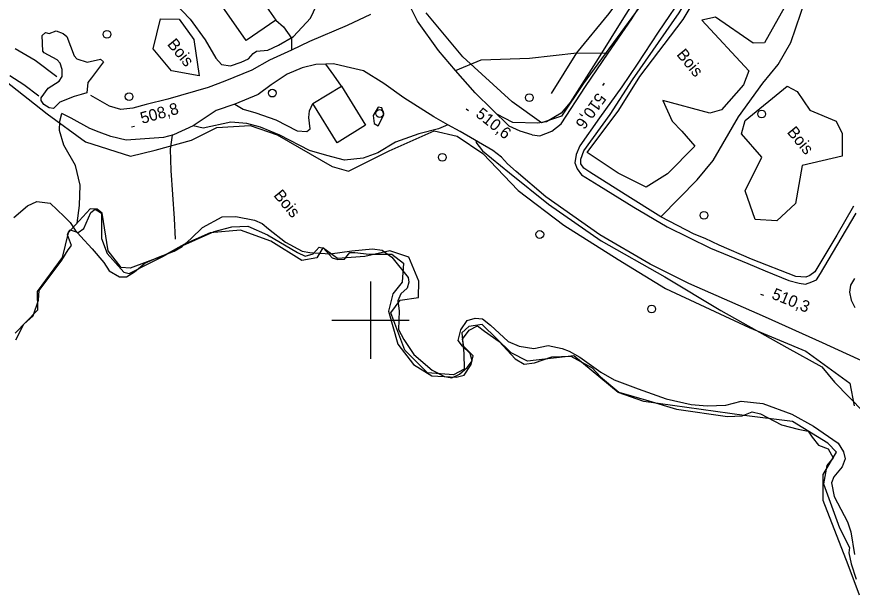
# Model space of a CAD drawing. Extents: x 347312 to 350503, y 6073086 to 6076432.
# Drawn here: x 348408.7 to 348624.4, y 6075328.9 to 6075478.4 of the extents above; entities that cross this region are included whole.
import ezdxf

# ---------------------------------------------------------------- set-up
doc = ezdxf.new("R2010")
doc.units = 0
for name, color, linetype in [('Level 1', 7, 'Continuous'), ('Level 19', 7, 'Continuous'), ('Level 2', 7, 'Continuous'), ('Level 21', 7, 'Continuous'), ('Level 22', 7, 'Continuous'), ('Level 3', 7, 'Continuous'), ('Level 31', 7, 'Continuous'), ('Level 36', 7, 'Continuous'), ('Level 4', 7, 'Continuous'), ('Level 44', 7, 'Continuous'), ('Level 52', 7, 'Continuous'), ('Level 61', 7, 'Continuous')]:
    doc.layers.add(name, color=color, linetype=linetype)

msp = doc.modelspace()

# ---------------------------------------------------------------- linework, layer by layer
at = {"layer": 'Level 1'}
for points in [[(348586.89, 6075523.19), (348588.74, 6075526.22), (348589.72, 6075528.31), (348591.57, 6075530.52), (348595.8, 6075537.93), (348597.8, 6075542.22), (348601.17, 6075545.77), (348611.35, 6075553.01), (348622.93, 6075562.08), (348621.01, 6075559.51), (348614.27, 6075550.4), (348605.23, 6075539.9), (348598, 6075529.85), (348588.42, 6075514.02), (348577.01, 6075496.6), (348565.29, 6075478.17), (348558.76, 6075467.65), (348551.57, 6075456.28), (348549.21, 6075453.5), (348545.43, 6075451.26), (348543.17, 6075450.9), (348536.78, 6075451.08), (348532.66, 6075453.22)], [(348447.31, 6075484.23), (348453.44, 6075477.8), (348457.32, 6075472.46), (348460.09, 6075467.67), (348461.55, 6075466.07), (348463.85, 6075465.7), (348466.64, 6075466.67), (348468.55, 6075467.58), (348469.69, 6075468.93), (348470.55, 6075469.5), (348473.5, 6075469.8), (348476.26, 6075471.03), (348480.09, 6075473.31), (348484.56, 6075478.07), (348488.57, 6075486.64)], [(348527.42, 6075446.27), (348527.22, 6075446.01), (348528.9, 6075443.8), (348535.93, 6075438.06), (348545.95, 6075429.99), (348559.54, 6075420.52), (348576.02, 6075411.19), (348590.44, 6075402.54), (348607.48, 6075392.91), (348616.57, 6075387.96), (348619.81, 6075383.95)], [(348627.38, 6075376.24), (348619.81, 6075383.95)]]:
    msp.add_lwpolyline(points, dxfattribs=at)
at = {"layer": 'Level 19'}
for points in [[(348492.5, 6075460.49), (348490.51, 6075463.34), (348488.51, 6075466.18)], [(348464.95, 6075455.81), (348467.13, 6075454.54), (348470.42, 6075453.58), (348475.59, 6075451.79), (348481.06, 6075448.92), (348483.59, 6075448.77), (348484.44, 6075449.47), (348484.1, 6075452.42), (348484.22, 6075454.09), (348485.15, 6075455.97)], [(348501.98, 6075450.24), (348503.48, 6075453.06), (348502.91, 6075454.92), (348502.02, 6075455.08), (348500.67, 6075452.91), (348500.97, 6075450.83), (348501.98, 6075450.24)], [(348519.99, 6075450.5), (348517.58, 6075449.42), (348512.45, 6075448.17), (348506.45, 6075445.97), (348501.92, 6075443.27), (348498.1, 6075441.9), (348493.28, 6075441.36), (348488.71, 6075442.6), (348484.26, 6075443.88), (348476.57, 6075447.79), (348471.59, 6075449.89), (348468.05, 6075450.79), (348463.98, 6075451.17), (348456.84, 6075449.61), (348454.27, 6075450.26)]]:
    msp.add_lwpolyline(points, dxfattribs=at)
at = {"layer": 'Level 2'}
for points in [[(348407.93, 6075426.53), (348411.43, 6075429.55), (348413.88, 6075430.64), (348417.28, 6075430.24), (348420.91, 6075426.82), (348422.46, 6075425.28), (348423.73, 6075423.26), (348425.13, 6075421.73), (348428.12, 6075418.45), (348431.16, 6075414.94), (348432.57, 6075412.76), (348435.2, 6075411.19), (348437.04, 6075411.23), (348439.05, 6075412.5), (348441.75, 6075414.73), (348445.25, 6075416.29), (348449.34, 6075417.8), (348451.36, 6075419.07), (348453.67, 6075421.11), (348456.63, 6075423.97), (348461.71, 6075426.7), (348465.23, 6075426.8), (348470.03, 6075425.82), (348472.07, 6075424.97), (348473.7, 6075423.64), (348478.06, 6075420.16), (348482.37, 6075417.84), (348484.39, 6075417.5), (348489.61, 6075417.15), (348495.23, 6075417.92), (348500.54, 6075418.43), (348503.06, 6075418.12)], [(348503.06, 6075418.12), (348505.52, 6075416.28), (348509.71, 6075411.06), (348509.89, 6075409.87), (348509.46, 6075408.31), (348507.86, 6075406.85), (348507.11, 6075405.03), (348507.38, 6075402.44), (348507.23, 6075397.64), (348508.6, 6075395.03), (348511.16, 6075391.13), (348515.96, 6075387.1), (348519.09, 6075385.41), (348521.04, 6075385.15), (348522.95, 6075386.06), (348525, 6075387.76), (348526.25, 6075389.47), (348525.7, 6075391.42), (348523.76, 6075393.28), (348522.65, 6075394.78), (348523.34, 6075397.48), (348524.95, 6075399.89), (348527.05, 6075400.56), (348528.93, 6075400.38), (348530.97, 6075398.72), (348535.54, 6075394.49), (348538.41, 6075393.27), (348542.22, 6075392.68), (348545.86, 6075393.43), (348549.51, 6075392.72), (348551.27, 6075392.04), (348554.04, 6075390.46), (348559.52, 6075386.58), (348562.9, 6075384.58), (348569.1, 6075382.23), (348576.36, 6075379.72), (348582.78, 6075378.23), (348586.97, 6075377.83), (348591.72, 6075378.03), (348595.75, 6075379.1), (348601.29, 6075378.5), (348608.75, 6075375.74), (348614.36, 6075372.66), (348620.79, 6075368.25), (348622.11, 6075366.01), (348622.59, 6075364.15), (348621.75, 6075362.11), (348619.63, 6075359.55), (348619.05, 6075358), (348619.74, 6075354.43), (348623.14, 6075347.92), (348624.06, 6075345.35), (348624.97, 6075339.43)]]:
    msp.add_lwpolyline(points, dxfattribs=at)
at = {"layer": 'Level 21'}
for points in [[(348541.79, 6075447.93), (348543.74, 6075447.67), (348546.81, 6075448.87), (348549.25, 6075450.74), (348555.5, 6075460.42), (348561.36, 6075468.96), (348567.49, 6075477.88), (348576.54, 6075492.44), (348586.84, 6075508.57), (348593.33, 6075518.9), (348596.24, 6075523.43), (348597.66, 6075525.64), (348604.95, 6075536.34), (348610.46, 6075543.84), (348619.66, 6075553.87), (348630.41, 6075564.21)], [(348626.07, 6075549.24), (348619.24, 6075541.7), (348613.09, 6075534.06), (348607.89, 6075527.19), (348603.44, 6075520.5), (348598.31, 6075512.27), (348593.63, 6075504.32), (348588.34, 6075496.19), (348581.42, 6075485.05), (348574.3, 6075474.41), (348568.84, 6075466.13), (348564.93, 6075460.33), (348559.16, 6075452.33), (348554.05, 6075445.08), (348553.09, 6075442.79), (348552.77, 6075440.64), (348553.33, 6075439.15), (348554.5, 6075437.56), (348558.97, 6075434.81), (348568.02, 6075429.17), (348576.6, 6075424.11), (348587.81, 6075418.59), (348597.43, 6075414.62), (348601.9, 6075412.8)], [(348541.79, 6075447.93), (348538.63, 6075448.84), (348535.83, 6075450.13), (348527.01, 6075458.74), (348521.98, 6075464.56), (348517.55, 6075469.67), (348512.18, 6075477.23), (348509.61, 6075482.31)], [(348499.98, 6075478.99), (348493.96, 6075476.18), (348484.29, 6075471.98), (348479.61, 6075469.82), (348473.97, 6075467.18), (348469.37, 6075464.57), (348462.37, 6075461.76), (348458.14, 6075460.14), (348447.7, 6075457.12), (348442.1, 6075455.7), (348438.68, 6075454.75), (348435.53, 6075454.46), (348432.61, 6075455.35), (348427.85, 6075458.09)], [(348419.02, 6075462.93), (348413.41, 6075467.14), (348408.27, 6075470.16)], [(348535.41, 6075440.39), (348533.79, 6075442.15), (348531.61, 6075443.88), (348523.14, 6075448.72), (348519.99, 6075450.5), (348516.35, 6075452.55), (348508.63, 6075457.49), (348503.43, 6075461.13), (348498.22, 6075464.4), (348493.77, 6075465.51), (348490.46, 6075466.23), (348488.51, 6075466.18), (348485.89, 6075466.11), (348482.36, 6075465.21), (348478.51, 6075463.59), (348474.34, 6075460.82), (348470.98, 6075458.33), (348464.95, 6075455.81), (348460.19, 6075454.19), (348454.27, 6075450.26), (348449.16, 6075447.9), (348446.55, 6075447.24), (348436.9, 6075446.52), (348432.96, 6075447.46), (348429.93, 6075448.56), (348427.56, 6075449.52), (348422.71, 6075452.19), (348420.29, 6075453.37)], [(348406.93, 6075463.22), (348410.53, 6075460.87), (348414.37, 6075457.97)], [(348630.07, 6075388.02), (348616.69, 6075394.15), (348602, 6075400.76), (348582.17, 6075409.5), (348572.22, 6075414.49), (348559.23, 6075422.05), (348545.3, 6075431.84), (348537.61, 6075438.46), (348535.41, 6075440.39)], [(348601.9, 6075412.8), (348608.04, 6075410.22), (348610.65, 6075409.53), (348612.35, 6075409.29), (348613.97, 6075409.88), (348615.14, 6075410.47), (348616.23, 6075412.05), (348620.39, 6075419.18), (348625.38, 6075427.67)], [(348624.93, 6075410.78), (348623.95, 6075409.07), (348623.66, 6075407.25), (348624.08, 6075405.19), (348625.06, 6075403.3)]]:
    msp.add_lwpolyline(points, dxfattribs=at)
at = {"layer": 'Level 22'}
for points in [[(348574.97, 6075426.71), (348584.34, 6075436.28), (348588.51, 6075441.31), (348595.02, 6075452.57), (348601.26, 6075461.27), (348605.29, 6075466.11), (348608.57, 6075471.76), (348613.69, 6075486.97), (348618.83, 6075495.28), (348627.44, 6075507.37), (348638.42, 6075522.78), (348642.66, 6075527.73), (348650.28, 6075534.42), (348657.91, 6075540.82), (348668.12, 6075548.99), (348679.06, 6075557.38), (348686.99, 6075564.77), (348691.64, 6075569.23), (348695.59, 6075571.53), (348704.1, 6075575.43), (348714.18, 6075580.41), (348727.56, 6075583.17), (348738.27, 6075584.32), (348743.55, 6075585.93)], [(348590.06, 6075419.41), (348586.41, 6075421.1), (348583.56, 6075422.27), (348574.97, 6075426.71), (348565.76, 6075432.45), (348556.64, 6075438.26), (348555.05, 6075439.27), (348554.34, 6075440.4), (348554.29, 6075441.64), (348555.06, 6075443.79), (348561.86, 6075453.18), (348567.63, 6075462.09), (348579.69, 6075479.44), (348586.6, 6075490.96), (348592.11, 6075498.9), (348596.34, 6075505.86), (348602.92, 6075516.87), (348608.88, 6075526.09), (348615.66, 6075534.95), (348621.25, 6075541.9), (348626.01, 6075547.13)], [(348521.98, 6075464.56), (348528.57, 6075467.32), (348541.03, 6075467.73), (348553.32, 6075469.05), (348561.36, 6075468.96)], [(348424.3, 6075425.05), (348424.9, 6075429.68), (348425.06, 6075434.93), (348423.84, 6075439.94), (348420.84, 6075445.19), (348419.76, 6075449.02), (348419.78, 6075451.45), (348420.29, 6075453.37)], [(348449.7, 6075420.96), (348449.37, 6075426.25), (348448.56, 6075438.66), (348448.34, 6075444.19), (348448.92, 6075447.84)], [(348624.69, 6075429.47), (348620.41, 6075421.94), (348616.02, 6075414.63), (348614.71, 6075412.49), (348613.44, 6075411.58), (348612.37, 6075411.15), (348609.79, 6075411.26), (348598.36, 6075415.77), (348590.06, 6075419.41)]]:
    msp.add_lwpolyline(points, dxfattribs=at)
at = {"layer": 'Level 3'}
for p, q in [((348560.34, 6075461.29), (348559.87, 6075460.64)), ((348524.71, 6075454.65), (348525.33, 6075454.15)), ((348438.28, 6075449.96), (348439.05, 6075450.18)), ((348600.7, 6075406.77), (348601.44, 6075406.47))]:
    msp.add_line(p, q, dxfattribs=at)
at = {"layer": 'Level 31'}
for points in [[(348467.94, 6075472.26), (348450.09, 6075497.9), (348457.52, 6075503.07), (348460.97, 6075498.12), (348461.69, 6075498.62), (348464, 6075495.3), (348463.39, 6075494.88), (348469.79, 6075485.68), (348470.48, 6075486.16), (348472.52, 6075483.23), (348471.92, 6075482.81), (348475.56, 6075477.57), (348467.94, 6075472.26)], [(348491.37, 6075445.86), (348485.15, 6075455.97), (348492.5, 6075460.49), (348498.72, 6075450.38), (348491.37, 6075445.86)]]:
    msp.add_lwpolyline(points, dxfattribs=at)
at = {"layer": 'Level 36'}
for centre in [(348431.98, 6075473.88), (348437.68, 6075457.78), (348474.65, 6075458.68), (348541.03, 6075457.51), (348502.36, 6075453.42), (348601, 6075453.28), (348518.57, 6075442.09), (348586.1, 6075427.11), (348543.72, 6075422.15), (348572.62, 6075402.89)]:
    msp.add_circle(centre, 1, dxfattribs=at)
at = {"layer": 'Level 4'}
for points in [[(348546.75, 6075458.56), (348553.32, 6075469.05), (348561.6, 6075479.29), (348572.87, 6075494.65), (348579.29, 6075505.23), (348587.72, 6075517.56), (348592.34, 6075526.37), (348593.08, 6075527.79), (348600.5, 6075537.62), (348606.16, 6075544.94)], [(348415.02, 6075457.46), (348416.82, 6075460), (348419.62, 6075461.8), (348420.39, 6075462.96), (348420.44, 6075464.81), (348419.93, 6075466.41), (348419.11, 6075467.31), (348415.78, 6075469.06), (348415.38, 6075469.54), (348415.26, 6075473.58), (348416.07, 6075474.33), (348417.08, 6075474.11), (348418.87, 6075474.77), (348420.65, 6075474.07), (348421.61, 6075473.28), (348423.53, 6075468.34), (348424.19, 6075467.54), (348426.83, 6075466.72), (348430.31, 6075467.43), (348431.11, 6075466.74), (348428, 6075462.59), (348426.99, 6075461.45), (348426.74, 6075458.76), (348425.3, 6075458.32), (348423.48, 6075457.79), (348419.77, 6075456.36), (348418.14, 6075454.71), (348417.08, 6075454.89), (348415.69, 6075455.75), (348415, 6075456.76), (348415.02, 6075457.46)], [(348408.47, 6075394.96), (348410.54, 6075399), (348412.88, 6075401.09), (348414.29, 6075405.19), (348414.44, 6075407.65), (348416.27, 6075410.07), (348420.32, 6075415.53), (348421.97, 6075418.18), (348422.85, 6075419.29), (348421.79, 6075422.02), (348422.17, 6075423.01), (348422.46, 6075423.39), (348424.52, 6075422.63), (348425.98, 6075423.69), (348427.81, 6075427.83), (348428.92, 6075428.68)], [(348428.92, 6075428.68), (348430.55, 6075427.7), (348430.55, 6075421.08), (348432.04, 6075417.2), (348436.37, 6075412.44), (348437.68, 6075412.03), (348443.09, 6075414.86), (348446.37, 6075416.45), (348450.76, 6075418.97), (348459.69, 6075422.91), (348464.21, 6075424.1), (348468.31, 6075424.34), (348473.41, 6075422.1), (348481.17, 6075417.47), (348483.14, 6075416.55), (348485.17, 6075417.18), (348486.73, 6075418.85), (348487.86, 6075418.58), (348490.14, 6075416.11), (348491.62, 6075415.68), (348493.32, 6075415.81), (348494.71, 6075417.49), (348495.99, 6075417.5), (348499.69, 6075417.03), (348505.54, 6075417.07), (348508.49, 6075414.7), (348508.21, 6075409.87), (348505.74, 6075406.85), (348504.62, 6075402.3), (348507.07, 6075393.81), (348511.12, 6075388.58), (348515.86, 6075385.59), (348522.14, 6075385.29), (348524.16, 6075385.84), (348525.98, 6075388.56), (348526.48, 6075390.77), (348524.07, 6075393.22), (348523.75, 6075395.06), (348525.46, 6075397.45), (348527.66, 6075398.52), (348529.43, 6075397.21), (348533.21, 6075394.47), (348537.33, 6075390.06), (348539.71, 6075388.64), (348542.38, 6075388.97), (348546.81, 6075390.54), (348551.69, 6075390.74), (348557.26, 6075387.68), (348559.43, 6075385.34), (348564.13, 6075381.4), (348571.87, 6075379.16), (348579.05, 6075376.97)], [(348579.05, 6075376.97), (348592.19, 6075375.14), (348595.96, 6075375.32), (348598.56, 6075376.28), (348600.67, 6075375.83), (348606.09, 6075372.94), (348610.4, 6075371.85), (348612.99, 6075371.36), (348614.03, 6075369.74), (348615.66, 6075367.69), (348618.21, 6075366.8), (348619.48, 6075364.46), (348617.81, 6075362.47), (348616.95, 6075357.69), (348621.09, 6075346.35), (348623.71, 6075341.29), (348623.54, 6075339.87), (348624.1, 6075337.01), (348625.42, 6075333.06)]]:
    msp.add_lwpolyline(points, dxfattribs=at)
at = {"layer": 'Level 44'}
for points in [[(348583.72, 6075445.01), (348576.72, 6075437.86), (348571.22, 6075434.35), (348563.99, 6075437.97), (348555.94, 6075443.31), (348564.11, 6075454.27), (348569.58, 6075462.95), (348580.72, 6075477.68), (348591.03, 6075495.1)], [(348607.58, 6075482.06), (348601.76, 6075471.68), (348598.79, 6075471.63), (348589.11, 6075478.29), (348585.58, 6075477.55), (348597.71, 6075464.42), (348596.31, 6075460.86), (348590.6, 6075454.33), (348587.65, 6075453.53), (348575.49, 6075456.76), (348577.9, 6075451.44), (348580.4, 6075448.87), (348583.72, 6075445.01)], [(348569.41, 6075480.8), (348554.91, 6075461.12), (348549.28, 6075452.7), (348544.19, 6075451.03), (348536.56, 6075456.42), (348523.84, 6075468.09), (348514.39, 6075479.46)], [(348450.63, 6075477.83), (348454.41, 6075472.55), (348455.75, 6075463.15), (348448.64, 6075464.47), (348443.91, 6075470.16), (348445.79, 6075477.87), (348450.63, 6075477.83)], [(348405.49, 6075462.03), (348416.51, 6075453.29), (348426.43, 6075446.05), (348438.01, 6075442.43), (348444.4, 6075443.98), (348453.77, 6075446.48), (348460.33, 6075449.82), (348468.93, 6075450.34), (348475.93, 6075447.89), (348490.12, 6075439.68), (348494.37, 6075438.55), (348504.8, 6075443.74), (348516.46, 6075448.91), (348522.42, 6075447.54)], [(348621.82, 6075442.39), (348611.48, 6075439.98), (348609.74, 6075430.13), (348604.89, 6075425.65), (348599.33, 6075426), (348596.74, 6075433.46), (348601.08, 6075442.17), (348595.81, 6075448.15), (348596.7, 6075451.6), (348607.56, 6075460.44), (348610.15, 6075459.14), (348613.47, 6075454.24), (348620.2, 6075451.4), (348621.79, 6075448.22), (348621.82, 6075442.39)], [(348522.42, 6075447.54), (348528.98, 6075443.07), (348538.12, 6075433.53), (348549.94, 6075424.55), (348563.92, 6075415.71), (348576.21, 6075408.16), (348597.81, 6075398.11), (348612.38, 6075392), (348623.79, 6075383.72), (348624.89, 6075377.87)], [(348482.27, 6075415.46), (348474.26, 6075420.4), (348466.46, 6075423.26), (348458.58, 6075422.59), (348451.98, 6075419.66), (348446.76, 6075416.69), (348437.99, 6075413.48), (348435.62, 6075413.61), (348432.32, 6075417.95), (348430.76, 6075427.62), (348429.46, 6075428.65), (348427.67, 6075428.81), (348421.99, 6075422.6), (348420.4, 6075416.17), (348413.98, 6075407.4), (348414.03, 6075402.63), (348408.29, 6075396.66)], [(348626.22, 6075328.91), (348623.33, 6075336.75), (348616.88, 6075353.4), (348616.85, 6075360.15), (348620.36, 6075365.91), (348618.1, 6075368.26), (348608.98, 6075373.8), (348596.52, 6075375.36), (348570.58, 6075379), (348563.96, 6075381.34), (348552.49, 6075390.79), (348540.51, 6075389.43), (348536.34, 6075391.55), (348528.88, 6075398.9), (348525.37, 6075398.4), (348523.57, 6075396.76), (348524.14, 6075391.36), (348524.17, 6075387.33), (348521.48, 6075385.85), (348514.7, 6075386.4), (348508.91, 6075392.28), (348505.28, 6075401.91), (348507.65, 6075405.22), (348512.4, 6075405.85), (348512.47, 6075410.12), (348509.92, 6075416.28), (348504.97, 6075417.89), (348498.58, 6075416.5), (348491.53, 6075415.92), (348487.68, 6075418.74), (348486.12, 6075416.09), (348482.27, 6075415.46)]]:
    msp.add_lwpolyline(points, dxfattribs=at)
at = {"layer": 'Level 52'}
msp.add_lwpolyline([(348475.56, 6075477.57), (348477.58, 6075475.8), (348479.61, 6075472.9), (348479.61, 6075469.82)], dxfattribs=at)
at = {"layer": 'Level 61'}
for p, q in [((348500, 6075410), (348500, 6075390)), ((348490, 6075400), (348510, 6075400))]:
    msp.add_line(p, q, dxfattribs=at)

# ---------------------------------------------------------------- texts
at = {"layer": 'Level 3'}
for s, rotation, p in [('510,6', 234.3053, (348558.63, 6075458.97)), ('508,8', 15.691, (348441.06, 6075450.71)), ('510,6', 321.5696, (348526.94, 6075452.83)), ('510,3', 337.9182, (348603.36, 6075405.65))]:
    msp.add_text(s, height=3, rotation=rotation, dxfattribs=at).set_placement(p)
at = {"layer": 'Level 44'}
for p in [(348447.38, 6075471.26), (348578.88, 6075468.6), (348607.4, 6075448.54), (348474.84, 6075432.22)]:
    msp.add_text('Bois', height=3, rotation=309.568, dxfattribs=at).set_placement(p)

doc.saveas('drawing.dxf')
